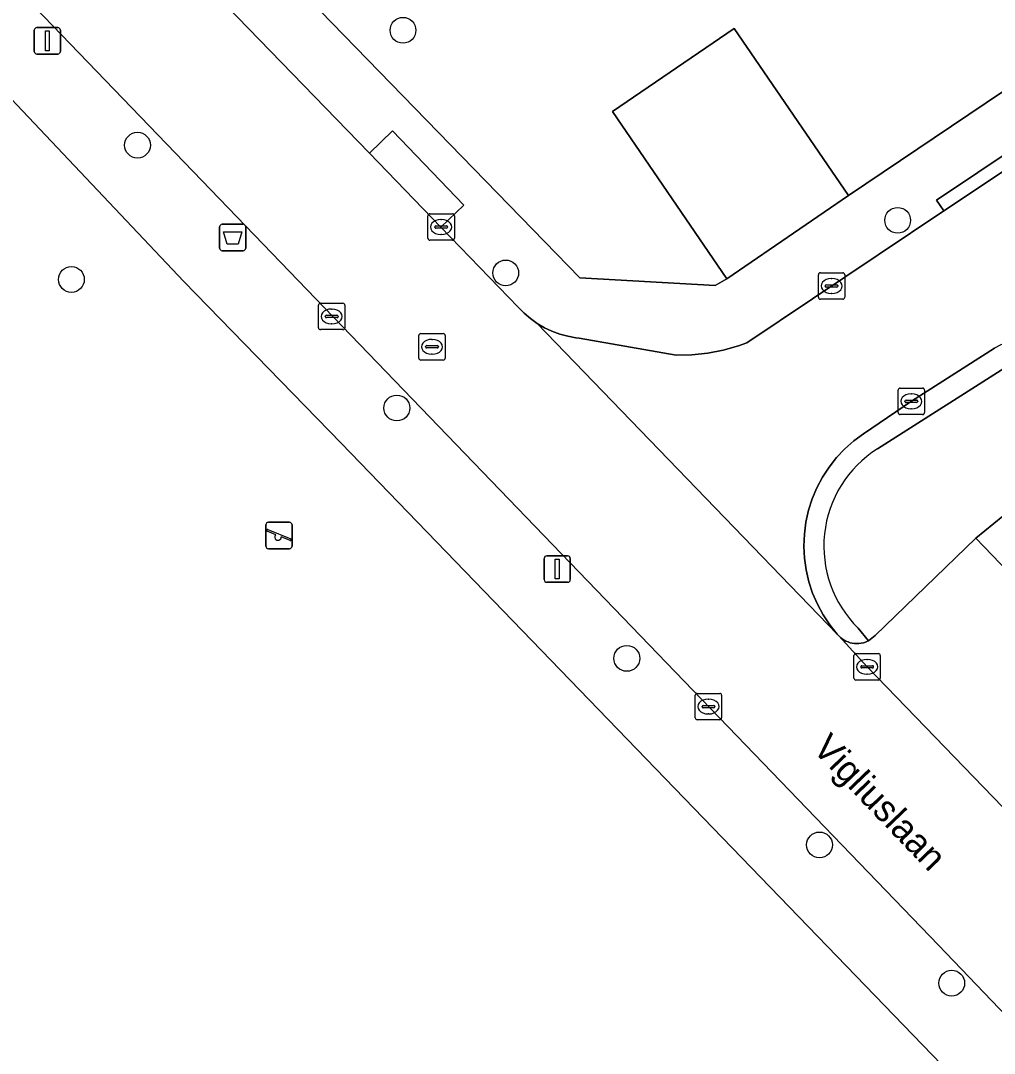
# Model space of a CAD drawing. Extents: x 157445 to 158888, y 383061 to 384688.
# Drawn here: x 158447.54 to 158484.41, y 383872.8 to 383911.91 of the extents above; entities that cross this region are included whole.
import ezdxf

# ---------------------------------------------------------------- set-up
doc = ezdxf.new("R2010")
doc.units = 0
for name, color, linetype in [('IMGEO_Afvalbak', 7, 'Continuous'), ('IMGEO_Boom', 7, 'Continuous'), ('IMGEO_Erf', 7, 'Continuous'), ('IMGEO_Groenvoorziening', 7, 'Continuous'), ('IMGEO_Kolk', 7, 'Continuous'), ('IMGEO_Lichtmast', 7, 'Continuous'), ('IMGEO_Openbare_ruimte_label', 7, 'Continuous'), ('IMGEO_Pand', 7, 'Continuous'), ('IMGEO_Parkeervlak_open', 7, 'Continuous'), ('IMGEO_Rijbaan_lokaal_open', 7, 'Continuous'), ('IMGEO_Rioolput', 7, 'Continuous'), ('IMGEO_Speelvoorziening', 7, 'Continuous'), ('IMGEO_Voetpad_open', 7, 'Continuous')]:
    doc.layers.add(name, color=color, linetype=linetype)

msp = doc.modelspace()

# ---------------------------------------------------------------- linework, layer by layer
at = {"layer": 'IMGEO_Afvalbak'}
for p, q in [((158455.072, 383903.299), (158455.072, 383904.099)), ((158455.072, 383904.099), (158455.072, 383903.299)), ((158455.172, 383904.199), (158455.962, 383904.199)), ((158455.962, 383904.199), (158455.172, 383904.199)), ((158456.062, 383904.099), (158456.062, 383903.299)), ((158456.062, 383903.299), (158456.062, 383904.099)), ((158455.962, 383903.199), (158455.172, 383903.199)), ((158455.172, 383903.199), (158455.962, 383903.199))]:
    msp.add_line(p, q, dxfattribs=at)
msp.add_lwpolyline([(158455.215, 383903.913), (158455.919, 383903.913), (158455.77, 383903.443), (158455.364, 383903.443), (158455.215, 383903.913)], dxfattribs=at)
for centre, start, end in [((158455.172, 383904.099), 90, 180), ((158455.172, 383904.099), 90, 180), ((158455.962, 383904.099), 0, 90), ((158455.962, 383904.099), 360, 90), ((158455.172, 383903.299), 180, 270), ((158455.172, 383903.299), 180, 270), ((158455.962, 383903.299), 270, 0), ((158455.962, 383903.299), 270, 0)]:
    msp.add_arc(centre, 0.1, start, end, dxfattribs=at)
at = {"layer": 'IMGEO_Boom'}
for centre in [(158462.018, 383911.546), (158451.965, 383907.197), (158480.749, 383904.35), (158449.461, 383902.111), (158465.907, 383902.357), (158461.786, 383897.242), (158470.492, 383887.761), (158477.79, 383880.695), (158482.796, 383875.46)]:
    msp.add_circle(centre, 0.489, dxfattribs=at)
at = {"layer": 'IMGEO_Erf'}
for points in [[(158449.757, 383921.777), (158453.974, 383917.346), (158468.714, 383902.178), (158473.84, 383901.885), (158474.285, 383902.137), (158469.956, 383908.467), (158474.562, 383911.617), (158478.891, 383905.287), (158490.625, 383913.201), (158500, 383899.529), (158522.139, 383867.243)], [(158459.68, 383895.913), (158453.718, 383902.033), (158446.077, 383910.1), (158442.573, 383913.66)], [(158412.073, 383888.2), (158403.479, 383880.004), (158404.851, 383878.41), (158406.958, 383876.246), (158411.036, 383871.909), (158430.803, 383851.097), (158426.813, 383848.24), (158440.405, 383828.146), (158440.739, 383828.38), (158449.308, 383815.94), (158500, 383850.527), (158500.951, 383851.176), (158500, 383852.558), (158496.134, 383858.175), (158459.68, 383895.913)]]:
    msp.add_lwpolyline(points, dxfattribs=at)
at = {"layer": 'IMGEO_Groenvoorziening'}
for points in [[(158485.091, 383898.937), (158479.98, 383895.695)], [(158479.253, 383888.903), (158479.64, 383888.427), (158479.899, 383888.624), (158483.715, 383892.309), (158490.531, 383897.866)]]:
    msp.add_lwpolyline(points, dxfattribs=at)
msp.add_lwpolyline([(158490.531, 383897.866), (158483.715, 383892.309), (158488.641, 383887.177), (158492.002, 383889.708), (158500, 383878.372), (158503.509, 383873.399), (158506.033, 383875.505), (158500, 383884.331)], close=True, dxfattribs=at)
msp.add_arc((158482.317, 383892.01), 4.363, 122.3789, 225.4021, dxfattribs=at)
at = {"layer": 'IMGEO_Kolk'}
for p, q in [((158462.961, 383903.67), (158462.961, 383904.522)), ((158463.036, 383904.596), (158463.888, 383904.596)), ((158463.962, 383904.522), (158463.962, 383903.67)), ((158463.22, 383904.09), (158463.22, 383904.102)), ((158463.263, 383904.139), (158463.661, 383904.139)), ((158463.449, 383904.376), (158463.474, 383904.376)), ((158463.704, 383904.102), (158463.704, 383904.09)), ((158463.658, 383904.053), (158463.26, 383904.053)), ((158463.472, 383903.816), (158463.447, 383903.816)), ((158463.888, 383903.596), (158463.036, 383903.596)), ((158477.747, 383901.437), (158477.747, 383902.289)), ((158477.822, 383902.363), (158478.674, 383902.363)), ((158478.235, 383902.143), (158478.26, 383902.143)), ((158478.748, 383902.289), (158478.748, 383901.437)), ((158478.006, 383901.857), (158478.006, 383901.869)), ((158478.444, 383901.82), (158478.046, 383901.82)), ((158478.049, 383901.906), (158478.447, 383901.906)), ((158478.49, 383901.869), (158478.49, 383901.857)), ((158478.674, 383901.363), (158477.822, 383901.363)), ((158478.258, 383901.583), (158478.233, 383901.583)), ((158458.817, 383900.283), (158458.817, 383901.135)), ((158458.892, 383901.209), (158459.744, 383901.209)), ((158459.305, 383900.989), (158459.33, 383900.989)), ((158459.818, 383901.135), (158459.818, 383900.283)), ((158459.076, 383900.703), (158459.076, 383900.715)), ((158459.514, 383900.666), (158459.116, 383900.666)), ((158459.119, 383900.752), (158459.517, 383900.752)), ((158459.56, 383900.715), (158459.56, 383900.703)), ((158459.744, 383900.209), (158458.892, 383900.209)), ((158459.328, 383900.429), (158459.303, 383900.429)), ((158480.766, 383897.069), (158480.766, 383897.921)), ((158480.841, 383897.995), (158481.693, 383897.995)), ((158481.767, 383897.921), (158481.767, 383897.069)), ((158481.025, 383897.489), (158481.025, 383897.501)), ((158481.463, 383897.452), (158481.065, 383897.452)), ((158481.068, 383897.538), (158481.466, 383897.538)), ((158481.254, 383897.775), (158481.279, 383897.775)), ((158481.509, 383897.501), (158481.509, 383897.489)), ((158481.277, 383897.215), (158481.252, 383897.215)), ((158481.693, 383896.995), (158480.841, 383896.995)), ((158479.091, 383887.014), (158479.091, 383887.866)), ((158479.166, 383887.94), (158480.018, 383887.94)), ((158479.579, 383887.72), (158479.604, 383887.72)), ((158480.092, 383887.866), (158480.092, 383887.014)), ((158479.35, 383887.434), (158479.35, 383887.446)), ((158479.788, 383887.397), (158479.39, 383887.397)), ((158479.393, 383887.483), (158479.791, 383887.483)), ((158479.834, 383887.446), (158479.834, 383887.434)), ((158480.018, 383886.94), (158479.166, 383886.94)), ((158479.602, 383887.16), (158479.577, 383887.16)), ((158473.083, 383885.509), (158473.083, 383886.361)), ((158473.158, 383886.435), (158474.01, 383886.435)), ((158473.571, 383886.215), (158473.596, 383886.215)), ((158474.084, 383886.361), (158474.084, 383885.509)), ((158473.342, 383885.929), (158473.342, 383885.941)), ((158473.78, 383885.892), (158473.382, 383885.892)), ((158473.385, 383885.978), (158473.783, 383885.978)), ((158473.826, 383885.941), (158473.826, 383885.929)), ((158474.01, 383885.435), (158473.158, 383885.435)), ((158473.594, 383885.655), (158473.569, 383885.655))]:
    msp.add_line(p, q, dxfattribs=at)
for points in [[(158462.961, 383903.67), (158462.961, 383904.522)], [(158463.036, 383904.596), (158463.888, 383904.596)], [(158463.962, 383904.522), (158463.962, 383903.67)], [(158463.888, 383903.596), (158463.036, 383903.596)], [(158477.747, 383901.437), (158477.747, 383902.289)], [(158477.822, 383902.363), (158478.674, 383902.363)], [(158478.748, 383902.289), (158478.748, 383901.437)], [(158478.674, 383901.363), (158477.822, 383901.363)], [(158458.817, 383900.283), (158458.817, 383901.135)], [(158458.892, 383901.209), (158459.744, 383901.209)], [(158459.818, 383901.135), (158459.818, 383900.283)], [(158459.744, 383900.209), (158458.892, 383900.209)], [(158480.766, 383897.069), (158480.766, 383897.921)], [(158480.841, 383897.995), (158481.693, 383897.995)], [(158481.767, 383897.921), (158481.767, 383897.069)], [(158481.693, 383896.995), (158480.841, 383896.995)], [(158479.091, 383887.014), (158479.091, 383887.866)], [(158479.166, 383887.94), (158480.018, 383887.94)], [(158480.092, 383887.866), (158480.092, 383887.014)], [(158480.018, 383886.94), (158479.166, 383886.94)], [(158473.083, 383885.509), (158473.083, 383886.361)], [(158473.158, 383886.435), (158474.01, 383886.435)], [(158474.084, 383886.361), (158474.084, 383885.509)], [(158474.01, 383885.435), (158473.158, 383885.435)]]:
    msp.add_lwpolyline(points, dxfattribs=at)
for centre, radius, start, end in [((158463.038, 383904.52), 0.0765, 91.552, 178.448), ((158463.038, 383904.52), 0.0765, 91.552, 178.448), ((158463.886, 383904.52), 0.0765, 1.552, 88.448), ((158463.886, 383904.52), 0.0765, 1.552, 88.448), ((158463.26, 383904.099), 0.0403, 85.8775, 175.7526), ((158463.257, 383904.089), 0.0366, 178.938, 274.7102), ((158463.661, 383904.096), 0.043, 264.8664, 352.4533), ((158463.665, 383904.101), 0.0386, 1.7309, 96.639), ((158463.038, 383903.672), 0.0765, 181.552, 268.448), ((158463.038, 383903.672), 0.0765, 181.552, 268.448), ((158463.886, 383903.672), 0.0765, 271.552, 358.448), ((158463.886, 383903.672), 0.0765, 271.552, 358.448), ((158477.824, 383902.287), 0.0765, 91.552, 178.448), ((158477.824, 383902.287), 0.0765, 91.552, 178.448), ((158478.672, 383902.287), 0.0765, 1.552, 88.448), ((158478.672, 383902.287), 0.0765, 1.552, 88.448), ((158478.046, 383901.866), 0.0403, 85.8775, 175.7526), ((158478.043, 383901.856), 0.0366, 178.938, 274.7102), ((158478.447, 383901.863), 0.043, 264.8664, 352.4533), ((158478.451, 383901.868), 0.0386, 1.7309, 96.639), ((158477.824, 383901.439), 0.0765, 181.552, 268.448), ((158477.824, 383901.439), 0.0765, 181.552, 268.448), ((158478.672, 383901.439), 0.0765, 271.552, 358.448), ((158478.672, 383901.439), 0.0765, 271.552, 358.448), ((158458.894, 383901.133), 0.0765, 91.552, 178.448), ((158458.894, 383901.133), 0.0765, 91.552, 178.448), ((158459.742, 383901.133), 0.0765, 1.552, 88.448), ((158459.742, 383901.133), 0.0765, 1.552, 88.448), ((158459.116, 383900.712), 0.0403, 85.8775, 175.7526), ((158459.113, 383900.702), 0.0366, 178.938, 274.7102), ((158459.517, 383900.709), 0.043, 264.8664, 352.4533), ((158459.521, 383900.714), 0.0386, 1.7309, 96.639), ((158458.894, 383900.285), 0.0765, 181.552, 268.448), ((158458.894, 383900.285), 0.0765, 181.552, 268.448), ((158459.742, 383900.285), 0.0765, 271.552, 358.448), ((158459.742, 383900.285), 0.0765, 271.552, 358.448), ((158480.843, 383897.919), 0.0765, 91.552, 178.448), ((158480.843, 383897.919), 0.0765, 91.552, 178.448), ((158481.691, 383897.919), 0.0765, 1.552, 88.448), ((158481.691, 383897.919), 0.0765, 1.552, 88.448), ((158481.065, 383897.498), 0.0403, 85.8775, 175.7526), ((158481.062, 383897.488), 0.0366, 178.938, 274.7102), ((158481.466, 383897.495), 0.043, 264.8664, 352.4533), ((158481.47, 383897.5), 0.0386, 1.7309, 96.639), ((158480.843, 383897.071), 0.0765, 181.552, 268.448), ((158480.843, 383897.071), 0.0765, 181.552, 268.448), ((158481.691, 383897.071), 0.0765, 271.552, 358.448), ((158481.691, 383897.071), 0.0765, 271.552, 358.448), ((158479.168, 383887.864), 0.0765, 91.552, 178.448), ((158479.168, 383887.864), 0.0765, 91.552, 178.448), ((158480.016, 383887.864), 0.0765, 1.552, 88.448), ((158480.016, 383887.864), 0.0765, 1.552, 88.448), ((158479.39, 383887.443), 0.0403, 85.8775, 175.7526), ((158479.387, 383887.433), 0.0366, 178.938, 274.7102), ((158479.791, 383887.44), 0.043, 264.8664, 352.4533), ((158479.795, 383887.445), 0.0386, 1.7309, 96.639), ((158479.168, 383887.016), 0.0765, 181.552, 268.448), ((158479.168, 383887.016), 0.0765, 181.552, 268.448), ((158480.016, 383887.016), 0.0765, 271.552, 358.448), ((158480.016, 383887.016), 0.0765, 271.552, 358.448), ((158473.16, 383886.359), 0.0765, 91.552, 178.448), ((158473.16, 383886.359), 0.0765, 91.552, 178.448), ((158474.008, 383886.359), 0.0765, 1.552, 88.448), ((158474.008, 383886.359), 0.0765, 1.552, 88.448), ((158473.382, 383885.938), 0.0403, 85.8775, 175.7526), ((158473.379, 383885.928), 0.0366, 178.938, 274.7102), ((158473.783, 383885.935), 0.043, 264.8664, 352.4533), ((158473.787, 383885.94), 0.0386, 1.7309, 96.639), ((158473.16, 383885.511), 0.0765, 181.552, 268.448), ((158473.16, 383885.511), 0.0765, 181.552, 268.448), ((158474.008, 383885.511), 0.0765, 271.552, 358.448), ((158474.008, 383885.511), 0.0765, 271.552, 358.448)]:
    msp.add_arc(centre, radius, start, end, dxfattribs=at)
for centre, major_axis, ratio, start_param, end_param in [((158463.448, 383904.096), (-0.387, 0.002), 0.722429, 4.712389, 7.853982), ((158463.473, 383904.096), (-0.39, 0.002), 0.717154, 1.570796, 4.712389), ((158478.234, 383901.863), (-0.387, 0.002), 0.722429, 4.712389, 7.853982), ((158478.259, 383901.863), (-0.39, 0.002), 0.717154, 1.570796, 4.712389), ((158459.304, 383900.709), (-0.387, 0.002), 0.722429, 4.712389, 7.853982), ((158459.329, 383900.709), (-0.39, 0.002), 0.717154, 1.570796, 4.712389), ((158481.253, 383897.495), (-0.387, 0.002), 0.722429, 4.712389, 7.853982), ((158481.278, 383897.495), (-0.39, 0.002), 0.717154, 1.570796, 4.712389), ((158479.578, 383887.44), (-0.387, 0.002), 0.722429, 4.712389, 7.853982), ((158479.603, 383887.44), (-0.39, 0.002), 0.717154, 1.570796, 4.712389), ((158473.57, 383885.935), (-0.387, 0.002), 0.722429, 4.712389, 7.853982), ((158473.595, 383885.935), (-0.39, 0.002), 0.717154, 1.570796, 4.712389)]:
    msp.add_ellipse(centre, major_axis=major_axis, ratio=ratio, start_param=start_param, end_param=end_param, dxfattribs=at)
at = {"layer": 'IMGEO_Lichtmast'}
for p, q in [((158448.055, 383910.748), (158448.055, 383911.548)), ((158448.055, 383911.548), (158448.055, 383910.748)), ((158448.155, 383911.648), (158448.945, 383911.648)), ((158448.945, 383911.648), (158448.155, 383911.648)), ((158449.045, 383911.548), (158449.045, 383910.748)), ((158449.045, 383910.748), (158449.045, 383911.548)), ((158448.945, 383910.648), (158448.155, 383910.648)), ((158448.155, 383910.648), (158448.945, 383910.648)), ((158467.463, 383891.642), (158468.253, 383891.642)), ((158468.253, 383891.642), (158467.463, 383891.642)), ((158467.363, 383890.742), (158467.363, 383891.542)), ((158467.363, 383891.542), (158467.363, 383890.742)), ((158468.353, 383891.542), (158468.353, 383890.742)), ((158468.353, 383890.742), (158468.353, 383891.542)), ((158468.253, 383890.642), (158467.463, 383890.642)), ((158467.463, 383890.642), (158468.253, 383890.642))]:
    msp.add_line(p, q, dxfattribs=at)
for points in [[(158448.475, 383911.523), (158448.625, 383911.523), (158448.625, 383910.773), (158448.475, 383910.773), (158448.475, 383911.523)], [(158467.783, 383891.517), (158467.933, 383891.517), (158467.933, 383890.767), (158467.783, 383890.767), (158467.783, 383891.517)]]:
    msp.add_lwpolyline(points, dxfattribs=at)
for centre, start, end in [((158448.155, 383911.548), 90, 180), ((158448.155, 383911.548), 90, 180), ((158448.945, 383911.548), 0, 90), ((158448.945, 383911.548), 360, 90), ((158448.155, 383910.748), 180, 270), ((158448.155, 383910.748), 180, 270), ((158448.945, 383910.748), 270, 0), ((158448.945, 383910.748), 270, 0), ((158467.463, 383891.542), 90, 180), ((158467.463, 383891.542), 90, 180), ((158468.253, 383891.542), 0, 90), ((158468.253, 383891.542), 360, 90), ((158467.463, 383890.742), 180, 270), ((158467.463, 383890.742), 180, 270), ((158468.253, 383890.742), 270, 0), ((158468.253, 383890.742), 270, 0)]:
    msp.add_arc(centre, 0.1, start, end, dxfattribs=at)
at = {"layer": 'IMGEO_Pand'}
msp.add_lwpolyline([(158474.562, 383911.617), (158469.956, 383908.467), (158474.285, 383902.137), (158478.891, 383905.287)], close=True, dxfattribs=at)
at = {"layer": 'IMGEO_Parkeervlak_open'}
msp.add_lwpolyline([(158488.641, 383887.177), (158483.715, 383892.309), (158479.899, 383888.624), (158479.64, 383888.427), (158479.609, 383888.412), (158479.531, 383888.379), (158479.451, 383888.353), (158479.368, 383888.335), (158479.284, 383888.324), (158479.2, 383888.32), (158479.115, 383888.324), (158479.032, 383888.336), (158478.949, 383888.355), (158478.869, 383888.381), (158478.791, 383888.415), (158478.717, 383888.455), (158478.646, 383888.502), (158478.58, 383888.554), (158478.519, 383888.613), (158479.591, 383887.439), (158485.103, 383881.745)], dxfattribs=at)
at = {"layer": 'IMGEO_Rijbaan_lokaal_open'}
for points in [[(158511.042, 383854.76), (158509.856, 383856.01), (158508.385, 383857.562), (158507.92, 383857.992), (158500, 383866.25), (158497.964, 383868.373), (158491.321, 383875.249), (158485.103, 383881.745), (158479.591, 383887.439), (158478.519, 383888.613), (158478.462, 383888.677), (158467.099, 383900.444), (158466.843, 383900.628), (158466.604, 383900.834), (158466.384, 383901.061), (158463.454, 383904.089), (158460.743, 383906.891), (158450.745, 383917.224), (158448.286, 383919.821), (158444.617, 383916.309)], [(158445.091, 383915.53), (158482.296, 383876.893), (158488.326, 383870.597), (158491.983, 383866.778), (158494.962, 383863.668), (158500, 383858.484), (158504.908, 383853.274), (158509.75, 383848.24)], [(158485.625, 383906.794), (158482.499, 383904.704), (158475.032, 383899.712), (158474.717, 383899.596), (158474.143, 383899.428), (158473.556, 383899.313), (158472.961, 383899.25), (158472.363, 383899.241), (158468.693, 383899.888), (158468.567, 383899.902), (158468.256, 383899.957), (158467.952, 383900.04), (158467.656, 383900.149), (158467.371, 383900.284), (158467.099, 383900.444), (158478.462, 383888.677), (158478.177, 383889.033), (158477.925, 383889.413), (158477.708, 383889.813), (158477.527, 383890.232), (158477.385, 383890.665), (158477.282, 383891.109), (158477.219, 383891.56), (158477.197, 383892.015), (158477.215, 383892.47), (158477.274, 383892.922), (158477.373, 383893.367), (158477.511, 383893.801), (158477.688, 383894.221), (158477.902, 383894.624), (158478.15, 383895.006), (158478.432, 383895.364), (158478.744, 383895.696), (158479.085, 383895.998), (158479.452, 383896.269), (158481.267, 383897.496), (158484.41, 383899.505)]]:
    msp.add_lwpolyline(points, dxfattribs=at)
msp.add_arc((158487.148, 383894.639), 5.583, 40.3353, 119.3666, dxfattribs=at)
at = {"layer": 'IMGEO_Rioolput'}
for p, q in [((158462.616, 383899.134), (158462.616, 383899.986)), ((158462.691, 383900.06), (158463.543, 383900.06)), ((158463.104, 383899.84), (158463.129, 383899.84)), ((158463.617, 383899.986), (158463.617, 383899.134)), ((158462.875, 383899.554), (158462.875, 383899.566)), ((158463.313, 383899.517), (158462.915, 383899.517)), ((158462.918, 383899.603), (158463.316, 383899.603)), ((158463.359, 383899.566), (158463.359, 383899.554)), ((158463.543, 383899.06), (158462.691, 383899.06)), ((158463.127, 383899.28), (158463.102, 383899.28))]:
    msp.add_line(p, q, dxfattribs=at)
for points in [[(158462.616, 383899.134), (158462.616, 383899.986)], [(158462.691, 383900.06), (158463.543, 383900.06)], [(158463.617, 383899.986), (158463.617, 383899.134)], [(158463.543, 383899.06), (158462.691, 383899.06)]]:
    msp.add_lwpolyline(points, dxfattribs=at)
for centre, radius, start, end in [((158462.693, 383899.984), 0.0765, 91.552, 178.448), ((158462.693, 383899.984), 0.0765, 91.552, 178.448), ((158463.541, 383899.984), 0.0765, 1.552, 88.448), ((158463.541, 383899.984), 0.0765, 1.552, 88.448), ((158462.915, 383899.563), 0.0403, 85.8775, 175.7526), ((158462.912, 383899.553), 0.0366, 178.938, 274.7102), ((158463.316, 383899.56), 0.043, 264.8664, 352.4533), ((158463.32, 383899.565), 0.0386, 1.7309, 96.639), ((158462.693, 383899.136), 0.0765, 181.552, 268.448), ((158462.693, 383899.136), 0.0765, 181.552, 268.448), ((158463.541, 383899.136), 0.0765, 271.552, 358.448), ((158463.541, 383899.136), 0.0765, 271.552, 358.448)]:
    msp.add_arc(centre, radius, start, end, dxfattribs=at)
for centre, major_axis, ratio, start_param, end_param in [((158463.103, 383899.56), (-0.387, 0.002), 0.722429, 4.712389, 7.853982), ((158463.128, 383899.56), (-0.39, 0.002), 0.717154, 1.570796, 4.712389)]:
    msp.add_ellipse(centre, major_axis=major_axis, ratio=ratio, start_param=start_param, end_param=end_param, dxfattribs=at)
at = {"layer": 'IMGEO_Speelvoorziening'}
for p, q in [((158456.825, 383892.014), (158456.825, 383892.814)), ((158456.825, 383892.814), (158456.825, 383892.014)), ((158456.925, 383892.914), (158457.715, 383892.914)), ((158457.715, 383892.914), (158456.925, 383892.914)), ((158457.815, 383892.814), (158457.815, 383892.014)), ((158457.815, 383892.014), (158457.815, 383892.814)), ((158457.208, 383892.442), (158456.869, 383892.579)), ((158456.894, 383892.639), (158457.77, 383892.286)), ((158457.746, 383892.226), (158457.406, 383892.363)), ((158457.715, 383891.914), (158456.925, 383891.914)), ((158456.925, 383891.914), (158457.715, 383891.914))]:
    msp.add_line(p, q, dxfattribs=at)
for centre, radius, start, end in [((158456.925, 383892.814), 0.1, 90, 180), ((158456.925, 383892.814), 0.1, 90, 180), ((158457.715, 383892.814), 0.1, 0, 90), ((158457.715, 383892.814), 0.1, 360, 90), ((158456.882, 383892.609), 0.0327, 68.078, 248.078), ((158457.287, 383892.352), 0.12, 130.9928, 5.1632), ((158456.925, 383892.014), 0.1, 180, 270), ((158456.925, 383892.014), 0.1, 180, 270), ((158457.715, 383892.014), 0.1, 270, 0), ((158457.715, 383892.014), 0.1, 270, 0), ((158457.758, 383892.256), 0.0327, 248.078, 68.078)]:
    msp.add_arc(centre, radius, start, end, dxfattribs=at)
at = {"layer": 'IMGEO_Voetpad_open'}
for points in [[(158450.745, 383917.224), (158460.743, 383906.891), (158461.614, 383907.734), (158464.325, 383904.93), (158463.454, 383904.089), (158466.384, 383901.061), (158466.604, 383900.834), (158466.843, 383900.628), (158467.099, 383900.444), (158467.371, 383900.284), (158467.656, 383900.149), (158467.952, 383900.04), (158468.256, 383899.957), (158468.567, 383899.902), (158468.693, 383899.888), (158472.363, 383899.241), (158472.961, 383899.25), (158473.556, 383899.313), (158474.143, 383899.428), (158474.717, 383899.596), (158475.032, 383899.712), (158482.499, 383904.704), (158482.222, 383905.119), (158485.348, 383907.209)], [(158527.114, 383860.2), (158522.189, 383867.159), (158522.139, 383867.243), (158500, 383899.529), (158490.625, 383913.201), (158478.891, 383905.287), (158474.285, 383902.137), (158473.84, 383901.885), (158468.714, 383902.178), (158453.974, 383917.346)], [(158504.908, 383853.274), (158500, 383858.484), (158494.962, 383863.668), (158491.983, 383866.778), (158491.347, 383866.169), (158487.69, 383869.988), (158488.326, 383870.597), (158482.296, 383876.893), (158445.091, 383915.53)], [(158442.573, 383913.66), (158446.077, 383910.1), (158453.718, 383902.033), (158459.68, 383895.913), (158496.134, 383858.175), (158500, 383852.558), (158500.951, 383851.176), (158503.346, 383848.03), (158503.832, 383848.362)], [(158484.41, 383899.505), (158481.267, 383897.496), (158479.452, 383896.269), (158479.085, 383895.998), (158478.744, 383895.696), (158478.432, 383895.364), (158478.15, 383895.006), (158477.902, 383894.624), (158477.688, 383894.221), (158477.511, 383893.801), (158477.373, 383893.367), (158477.274, 383892.922), (158477.215, 383892.47), (158477.197, 383892.015), (158477.219, 383891.56), (158477.282, 383891.109), (158477.385, 383890.665), (158477.527, 383890.232), (158477.708, 383889.813), (158477.925, 383889.413), (158478.177, 383889.033), (158478.462, 383888.677), (158478.519, 383888.613), (158478.58, 383888.554), (158478.646, 383888.502), (158478.717, 383888.455), (158478.791, 383888.415), (158478.869, 383888.381), (158478.949, 383888.355), (158479.032, 383888.336), (158479.115, 383888.324), (158479.2, 383888.32), (158479.284, 383888.324), (158479.368, 383888.335), (158479.451, 383888.353), (158479.531, 383888.379), (158479.609, 383888.412), (158479.64, 383888.427), (158479.253, 383888.903)], [(158479.98, 383895.695), (158485.091, 383898.937)]]:
    msp.add_lwpolyline(points, dxfattribs=at)
for points in [[(158460.743, 383906.891), (158463.454, 383904.089), (158464.325, 383904.93), (158461.614, 383907.734)], [(158485.625, 383906.794), (158485.348, 383907.209), (158482.222, 383905.119), (158482.499, 383904.704)]]:
    msp.add_lwpolyline(points, close=True, dxfattribs=at)
for centre, radius, start, end in [((158487.148, 383894.639), 5.583, 40.3353, 119.3666), ((158482.317, 383892.01), 4.363, 122.3789, 225.4021)]:
    msp.add_arc(centre, radius, start, end, dxfattribs=at)

# ---------------------------------------------------------------- texts
at = {"layer": 'IMGEO_Openbare_ruimte_label'}
msp.add_text('Vigliuslaan', height=1, rotation=313.7846, dxfattribs=at).set_placement((158477.487, 383884.307))

doc.saveas('drawing.dxf')
